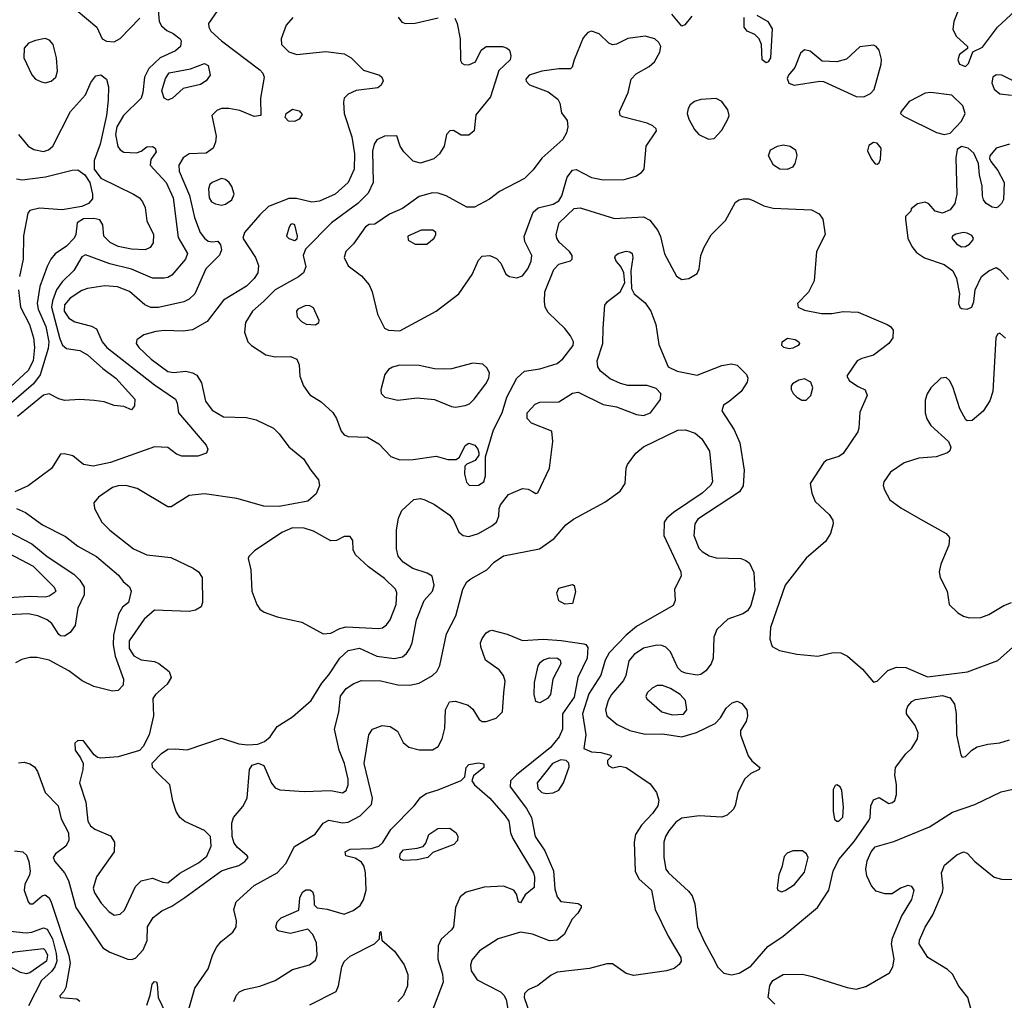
# Model space of a CAD drawing. Extents: x 1173029 to 1307123, y 522559 to 678521.
# Tile 495 of 623: x 1237661 to 1242798, y 627081 to 632194. Entities that reach past the tile are written whole.
import ezdxf

# ---------------------------------------------------------------- set-up
doc = ezdxf.new("R2010")
doc.units = 0

msp = doc.modelspace()

# ---------------------------------------------------------------- linework, layer by layer
at = {"layer": '0CON10XD'}
for points in [[(1242595, 631950), (1242610.8, 631965), (1242633.6, 632026.4), (1242685, 632051.5), (1242763.3, 632155), (1242878.3, 632261.7), (1242835, 632315.6), (1242799.3, 632395), (1242755, 632425.3), (1242695, 632440.8), (1242655, 632436.4), (1242609.8, 632410.2), (1242571.6, 632355), (1242562.2, 632255), (1242534.7, 632185), (1242529.6, 632145), (1242547.6, 632107.6), (1242606.7, 632055), (1242606.4, 632043.6), (1242565, 632013.3), (1242555.8, 631985), (1242565, 631962), (1242595, 631950)], [(1238709.4, 632265), (1238647.1, 632175), (1238648.2, 632155), (1238659.1, 632135), (1238715, 632083.9), (1238915, 631933.5), (1238930.4, 631915), (1238936.6, 631895), (1238917.5, 631785), (1238918.8, 631695), (1238885, 631690), (1238810.2, 631720.2), (1238752, 631732), (1238715, 631730.9), (1238689.4, 631720.6), (1238663.1, 631695), (1238686.2, 631586.2), (1238683.6, 631555), (1238670.5, 631525), (1238635, 631498.7), (1238545, 631495.5), (1238515, 631473.8), (1238492.1, 631435), (1238492.9, 631405), (1238546.7, 631276.7), (1238572.8, 631162.8), (1238603.8, 631085), (1238625, 631055.6), (1238645, 631040), (1238665, 631035.8), (1238695, 631040), (1238709.3, 631020.7), (1238714.2, 630995), (1238704.4, 630965.6), (1238632.7, 630895), (1238574.5, 630765), (1238545, 630737.5), (1238517, 630723), (1238385, 630693.3), (1238345, 630694), (1238315, 630707.8), (1238235, 630777.3), (1238171.9, 630801.9), (1238105, 630806.6), (1238015, 630792.8), (1237985, 630781.8), (1237925, 630742.4), (1237895, 630707.5), (1237893.9, 630675), (1237918.2, 630638.2), (1237949.2, 630619.2), (1238036.5, 630596.5), (1238061.8, 630581.8), (1238092.1, 630515), (1238115.4, 630485), (1238365, 630289.7), (1238473.8, 630215), (1238483.8, 630195), (1238490, 630145), (1238635, 629976), (1238642.9, 629955), (1238635.4, 629934.6), (1238591.1, 629918.9), (1238508, 629918), (1238478.9, 629928.9), (1238435, 629964.3), (1238365, 629966.5), (1238135, 629884.6), (1238045, 629866.9), (1237995, 629874.2), (1237939.4, 629919.4), (1237895, 629930.8), (1237875, 629928), (1237826.6, 629853.4), (1237706.5, 629763.5), (1237636.8, 629733.2)], [(1238384, 632245), (1238389.2, 632185), (1238401.7, 632161.7), (1238428.3, 632138.3), (1238462.6, 632122.6), (1238499.2, 632095), (1238504.2, 632084.2), (1238500, 632055), (1238475, 632031.4), (1238394, 631995), (1238335, 631939.2), (1238312.7, 631895), (1238304.4, 631815), (1238294.3, 631785), (1238202.5, 631695), (1238168.9, 631635), (1238162.1, 631595), (1238173.3, 631533.3), (1238185, 631516), (1238205, 631504), (1238270.7, 631499.3), (1238295, 631508.8), (1238325, 631531.2), (1238353.6, 631533.6), (1238367.5, 631525), (1238373.3, 631505), (1238346, 631465), (1238342, 631435), (1238425.3, 631345), (1238461.7, 631265), (1238487.7, 631057.7), (1238537.7, 630975), (1238527.1, 630945), (1238455, 630861.5), (1238435, 630849.6), (1238415, 630846.8), (1238355, 630846.6), (1238245, 630892.7), (1238132, 630922), (1238005, 630968.2), (1237985, 630958.1), (1237943.2, 630886.8), (1237882.6, 630827.4), (1237853.5, 630786.5), (1237832.2, 630727.8), (1237827.6, 630695), (1237870.7, 630530.7), (1237885, 630496.4), (1237905, 630480.4), (1237975, 630469.6), (1238015, 630447.3), (1238095.2, 630375.2), (1238162.5, 630325), (1238261.4, 630215), (1238259.7, 630180.3), (1238245, 630160), (1238205, 630177.1), (1238155, 630183.1), (1238101.7, 630201.7), (1238049.1, 630209.1), (1237975, 630214.2), (1237895, 630208.8), (1237865, 630217.1), (1237815, 630242.8), (1237785, 630237.1), (1237650.3, 630125)], [(1237955.5, 632245), (1238064.5, 632155), (1238092.5, 632095), (1238115, 632082.5), (1238155, 632079.6), (1238185, 632095.4), (1238287.9, 632202.1)], [(1239086.9, 632205), (1239051.8, 632165), (1239025.4, 632095), (1239027.9, 632065), (1239065, 632026.7), (1239107.6, 632012.4), (1239257.8, 632027.8), (1239355, 632017.1), (1239390, 631995), (1239455, 631931.9), (1239538, 631905), (1239550.8, 631895), (1239557.1, 631875), (1239547.4, 631852.6), (1239530.3, 631839.7), (1239417.5, 631825), (1239374.5, 631805.5), (1239354.3, 631785), (1239350, 631765), (1239353.5, 631705), (1239394, 631584), (1239408.7, 631495), (1239405.7, 631415), (1239375, 631344.5), (1239308.1, 631285), (1239225, 631248.2), (1239185, 631242.7), (1239105, 631262.6), (1239065, 631262.6), (1238960.3, 631219.7), (1238913.5, 631176.5), (1238833.9, 631085), (1238825.3, 631055), (1238892.1, 630955), (1238906.8, 630913.2), (1238903.5, 630875), (1238885, 630845.6), (1238845, 630804.5), (1238725, 630731.5), (1238639.1, 630620.9), (1238562.7, 630577.3), (1238515, 630570.5), (1238416.5, 630573.5), (1238371.5, 630568.5), (1238308.8, 630551.2), (1238272.9, 630525), (1238268.9, 630505), (1238282.2, 630485), (1238347.5, 630425), (1238435, 630360.7), (1238464.6, 630355.4), (1238528.3, 630361.7), (1238563.4, 630353.4), (1238585, 630340.6), (1238610.2, 630300.2), (1238630.8, 630205), (1238665, 630157.5), (1238725, 630123.3), (1238845, 630119.2), (1238895, 630108.6), (1238985.8, 630065), (1239015.3, 630035.3), (1239066.2, 629966.2), (1239142.9, 629905), (1239180, 629845), (1239220, 629795), (1239225.6, 629765), (1239207.3, 629722.7), (1239165, 629684.5), (1239015, 629656), (1238935, 629657.5), (1238795, 629698), (1238625, 629722.7), (1238545, 629713.3), (1238452.5, 629655), (1238435, 629654.2), (1238275, 629750), (1238215.3, 629765.3), (1238175, 629763.9), (1238145, 629754.6), (1238072.5, 629705), (1238048.6, 629675), (1238051.9, 629645), (1238090, 629575), (1238131.9, 629531.9), (1238256, 629436), (1238325, 629403.8), (1238450.1, 629390.1), (1238566.9, 629335), (1238594.7, 629314.7), (1238612.9, 629285), (1238615.8, 629155), (1238607.4, 629132.6), (1238578.8, 629115), (1238545, 629108.2), (1238365, 629116), (1238311.6, 629068.4), (1238232.3, 628955), (1238232.9, 628915), (1238256.7, 628876.7), (1238295, 628856.7), (1238365, 628848), (1238388, 628838), (1238440.8, 628795), (1238452.5, 628765), (1238430.2, 628729.8), (1238369.4, 628675), (1238356.5, 628655), (1238359.5, 628565), (1238337.1, 628465), (1238306.1, 628403.9), (1238286.8, 628383.2), (1238175, 628350.8), (1238084.3, 628344.3), (1238067.5, 628347.5), (1238050.3, 628360.3), (1237995, 628433.8), (1237965, 628436.2), (1237948.3, 628421.7), (1237950.8, 628385), (1237979.2, 628345), (1237991.9, 628315), (1237990.5, 628285), (1237973.2, 628215), (1238007.3, 628115), (1238016.5, 628015), (1238031.2, 627991.2), (1238052.6, 627972.6), (1238135, 627938), (1238155.8, 627905), (1238154.5, 627855.5), (1238062.5, 627725), (1238044.6, 627665), (1238051.7, 627641.7), (1238086.9, 627586.9), (1238126.5, 627545), (1238155, 627524.6), (1238185, 627530), (1238208.8, 627551.2), (1238265, 627673.8), (1238295, 627704.2), (1238355, 627717.5), (1238407.6, 627697.6), (1238435, 627694.4), (1238496.4, 627743.6), (1238595, 627798.2), (1238637, 627833), (1238660.4, 627885), (1238657.3, 627935), (1238625, 627966.2), (1238523.2, 628013.2), (1238497.1, 628035), (1238478.6, 628065), (1238459.7, 628119.7), (1238444.4, 628205), (1238384.3, 628264.3), (1238353.6, 628295), (1238353, 628317), (1238401.2, 628368.8), (1238435, 628390), (1238473.2, 628393.2), (1238535, 628386.9), (1238715, 628447.5), (1238805, 628418.8), (1238852.5, 628412.5), (1238903.9, 628416.1), (1238939, 628431), (1238967.5, 628455), (1239005, 628509.4), (1239085, 628558.6), (1239181.8, 628645), (1239237.9, 628735), (1239275, 628777.8), (1239332.3, 628865), (1239375, 628905.6), (1239435, 628917.5), (1239525.3, 628875.3), (1239615, 628863.2), (1239657.9, 628872.1), (1239680.2, 628889.8), (1239697.5, 628915), (1239709.1, 628945), (1239730.8, 629065), (1239771.2, 629165), (1239814.3, 629215), (1239824, 629245), (1239813, 629293), (1239787.5, 629307.5), (1239712.2, 629332.2), (1239662.5, 629365), (1239636.1, 629396.1), (1239627.7, 629435), (1239627.9, 629535), (1239637.8, 629595), (1239655.8, 629635), (1239717, 629693), (1239752.7, 629697.3), (1239775, 629690.8), (1239825, 629665.8), (1239905, 629610), (1239925.4, 629585), (1239952.1, 629522.1), (1239975, 629505.5), (1240005, 629500), (1240055, 629515.4), (1240125.3, 629554.7), (1240148.6, 629575), (1240161.4, 629605), (1240162.9, 629645), (1240170, 629665), (1240211.7, 629718.3), (1240285, 629750.6), (1240315, 629745.8), (1240336.7, 629733.3), (1240355, 629723.8), (1240365, 629727.5), (1240425.6, 629855), (1240442.5, 629995), (1240438.3, 630048.3), (1240330.8, 630090.8), (1240308.8, 630115), (1240308.8, 630145), (1240350.9, 630189.1), (1240375, 630199.2), (1240475, 630202), (1240545, 630247.1), (1240575, 630252), (1240705, 630188), (1240775, 630175.6), (1240880, 630135), (1240915, 630130.4), (1240952.5, 630145), (1241005, 630213.3), (1241005.8, 630245), (1240981.3, 630271.3), (1240935, 630286.5), (1240835, 630287.1), (1240796.6, 630296.6), (1240741.8, 630321.8), (1240692.1, 630362.1), (1240678.1, 630385), (1240674.5, 630415), (1240702.9, 630505), (1240704.6, 630585), (1240714.5, 630705.5), (1240728.8, 630725), (1240793.8, 630775), (1240818.3, 630821.7), (1240813.8, 630875), (1240797.3, 630907.3), (1240773.8, 630935), (1240766.7, 630955), (1240770, 630965), (1240784.1, 630975.9), (1240825, 630988), (1240845, 630983.8), (1240856, 630975), (1240860, 630955), (1240850, 630885), (1240852.7, 630792.7), (1240867.5, 630765), (1240925, 630717.1), (1240953.9, 630673.9), (1240979.6, 630605), (1240995, 630501.2), (1241044, 630385), (1241092, 630362), (1241195, 630341.4), (1241325, 630391.5), (1241375, 630400), (1241405, 630393.3), (1241453.3, 630345), (1241459.5, 630325), (1241457.5, 630305), (1241425, 630255.7), (1241363, 630203), (1241333.3, 630185), (1241324, 630155), (1241389.4, 630055), (1241418, 629988), (1241440.6, 629845), (1241436.1, 629763.9), (1241417.3, 629732.7), (1241199.7, 629590.3), (1241183.8, 629565), (1241178.5, 629505), (1241205, 629438.6), (1241221.5, 629421.5), (1241258.9, 629398.9), (1241295, 629388.5), (1241424.4, 629384.4), (1241450, 629375), (1241469.7, 629359.7), (1241491.7, 629311.7), (1241497.5, 629217.5), (1241475, 629140), (1241458.9, 629111.1), (1241434.3, 629095.7), (1241355, 629068.6), (1241299.2, 629015), (1241282.9, 628975), (1241278.6, 628865), (1241268.6, 628835), (1241240.7, 628799.3), (1241215, 628780.5), (1241195, 628776.4), (1241135, 628786.1), (1241114.8, 628794.8), (1241095, 628814.6), (1241057.3, 628897.3), (1241032.1, 628922.1), (1241011.3, 628931.3), (1240985, 628933.4), (1240915, 628917.5), (1240866.6, 628883.4), (1240838.7, 628851.3), (1240823.9, 628775), (1240811.8, 628748.2), (1240749.2, 628675), (1240730.8, 628645), (1240716.9, 628595), (1240725.4, 628565), (1240779, 628519), (1240845, 628488.4), (1240925, 628469.6), (1241015, 628469.7), (1241115.3, 628454.7), (1241192.9, 628477.1), (1241289.2, 628525), (1241316.8, 628553.2), (1241346.5, 628605), (1241377.8, 628632.2), (1241405, 628640.6), (1241429.3, 628629.3), (1241454.4, 628595), (1241457.8, 628565), (1241451.4, 628535), (1241422.7, 628487.3), (1241422, 628465), (1241462.5, 628355), (1241480.2, 628330.2), (1241523.3, 628295), (1241520, 628285), (1241475, 628264.4), (1241443.3, 628235), (1241407.6, 628162.4), (1241394.2, 628095), (1241384.3, 628075.7), (1241353, 628047), (1241325, 628035.7), (1241206.2, 628043.8), (1241115, 628030.4), (1241085, 628010), (1241048.5, 627965), (1241030.5, 627935), (1241021.5, 627905), (1241021.1, 627825), (1241032.9, 627765), (1241045.8, 627745), (1241150.6, 627650.6), (1241170.6, 627625), (1241183.6, 627585), (1241197.3, 627465), (1241233.4, 627383.4), (1241277.7, 627305), (1241304.1, 627254.1), (1241335, 627223.3), (1241375, 627213.1), (1241415, 627223.3), (1241475, 627258.9), (1241565, 627361.8), (1241645.3, 627414.7), (1241824.5, 627565), (1241882.9, 627655), (1241905.4, 627755), (1241934.3, 627815.7), (1242015, 627908.5), (1242092.1, 628017.9), (1242098.9, 628035), (1242101.1, 628095), (1242115, 628126.2), (1242145, 628138.8), (1242195, 628108), (1242215, 628112), (1242226.6, 628123.4), (1242235.6, 628155), (1242235.6, 628205.6), (1242227.1, 628255), (1242230, 628295), (1242285, 628365.8), (1242316, 628395)], [(1239636.8, 632206.8), (1239655, 632182), (1239675, 632174.4), (1239725, 632176.9), (1239845, 632204)], [(1239932.2, 632202.2), (1239944.5, 632175), (1239960, 632095), (1239961.4, 631981.4), (1239968.1, 631968.1), (1239980.5, 631960.5), (1240005, 631959.5), (1240039.2, 631975), (1240068.8, 632035), (1240095, 632054), (1240180, 632055), (1240205, 632046.2), (1240216.2, 632035), (1240224.2, 632005), (1240220, 631985), (1240160.9, 631929.1), (1240117.7, 631792.3), (1240042, 631698), (1240032.5, 631615), (1240005, 631592.7), (1239965, 631592.2)], [(1241168.1, 632211.9), (1241131.7, 632168.3), (1241115, 632160.8), (1241063.3, 632223.3)], [(1241507, 632217), (1241565, 632184.2), (1241586.9, 632146.9), (1241577.8, 631995), (1241567.1, 631975), (1241555, 631970), (1241535.8, 631985.8), (1241531.4, 632065), (1241520, 632095), (1241496.6, 632116.6), (1241456.7, 632135), (1241441.2, 632155), (1241441.2, 632205)], [(1239645, 630572.5), (1239835, 630673.8), (1239953.3, 630765), (1240022.5, 630865), (1240055, 630941.2), (1240075, 630961.4), (1240115, 630964.3), (1240149.1, 630949.1), (1240171.2, 630925), (1240197.7, 630867.7), (1240217.5, 630855), (1240255, 630847.5), (1240285, 630859.2), (1240312.5, 630895), (1240330, 630935), (1240332.9, 630965), (1240297.2, 631037.2), (1240293.4, 631063.4), (1240339.5, 631190.5), (1240367.2, 631212.8), (1240445, 631233.2), (1240475, 631249.6), (1240490.3, 631275), (1240517.3, 631372.7), (1240545, 631408.8), (1240565, 631413.8), (1240645, 631371.1), (1240705, 631359.6), (1240815, 631361.8), (1240875, 631378.9), (1240905, 631398.1), (1240918.5, 631415), (1240930, 631535), (1240984, 631615), (1240982, 631625), (1240965, 631641.4), (1240935, 631654.4), (1240807, 631687), (1240793.8, 631695), (1240790, 631715), (1240836, 631815), (1240852, 631885), (1240878.3, 631911.7), (1240945, 631950), (1240973.1, 631975), (1241000.6, 632025), (1241005.5, 632055), (1240996.7, 632075), (1240975.7, 632095), (1240925, 632108.4), (1240835, 632095.4), (1240775, 632066.7), (1240755, 632063.1), (1240735, 632072.2), (1240685, 632120.4), (1240645, 632134.6), (1240625, 632127.1), (1240600.5, 632099.5), (1240554.6, 631985.4), (1240543.6, 631946.4), (1240535, 631937.5), (1240475, 631938.5), (1240386.2, 631925), (1240319.2, 631905), (1240301.4, 631885), (1240303.8, 631873.8), (1240320.8, 631855), (1240418.3, 631818.3), (1240469.5, 631779.5), (1240479.3, 631759.3), (1240488.3, 631708.3), (1240517.8, 631667.8), (1240520.9, 631635), (1240515, 631604), (1240495, 631570), (1240385, 631471.4), (1240339.4, 631410.6), (1240295, 631365.7), (1240165, 631298.1), (1240112.4, 631257.6), (1240035, 631216.7), (1239995, 631216.5), (1239886.6, 631276.6), (1239845, 631290), (1239815, 631292.1), (1239745, 631272.7), (1239659.4, 631210.6), (1239590.4, 631179.6), (1239515, 631127.5), (1239485, 631126.2), (1239465, 631113.8), (1239403.1, 631025), (1239363.1, 630985), (1239354.5, 630955), (1239375, 630910), (1239445, 630858.6), (1239485, 630811.4), (1239500, 630775), (1239528.2, 630658.2), (1239565, 630586.2), (1239585, 630576.2), (1239645, 630572.5)], [(1237795, 631865.6), (1237825, 631872.9), (1237850, 631895), (1237859.2, 631925), (1237854.3, 631995), (1237835.4, 632065.4), (1237817.6, 632087.6), (1237795, 632095.6), (1237743.9, 632086.1), (1237708, 632072), (1237684.2, 632045), (1237682.9, 631995), (1237725, 631906.2), (1237744, 631885), (1237775, 631869.4), (1237795, 631865.6)], [(1242065, 631792), (1242100.5, 631809.5), (1242119.7, 631830.3), (1242155, 631962.5), (1242157, 631987), (1242144.6, 632034.6), (1242129.2, 632055), (1242115, 632061.9), (1242045, 632053.3), (1241975, 631988.8), (1241925, 631973.8), (1241847.7, 631977.7), (1241785, 632030), (1241755, 632037.1), (1241735, 632020), (1241704.7, 631945.3), (1241671.9, 631905), (1241665, 631887.5), (1241673.7, 631863.7), (1241702.4, 631852.4), (1241835, 631874.2), (1241855, 631872.5), (1242025, 631794.3), (1242065, 631792)], [(1238435, 631774.5), (1238414.3, 631785), (1238403, 631823), (1238422.4, 631887.6), (1238442.1, 631917.9), (1238551.7, 631938.3), (1238625, 631966), (1238645, 631956.2), (1238655.8, 631905), (1238633.8, 631875), (1238604.4, 631855.6), (1238513.7, 631836.3), (1238458.6, 631785), (1238435, 631774.5)], [(1237655.4, 631595), (1237705.6, 631535), (1237735, 631516.7), (1237785, 631506.7), (1237812, 631515), (1237834.3, 631535), (1237926.9, 631715), (1238005, 631803.1), (1238033.1, 631866.9), (1238059.1, 631900.9), (1238085, 631907.1), (1238113.5, 631883.5), (1238124.6, 631844.6), (1238123.8, 631773.8), (1238114.5, 631695), (1238080.5, 631545), (1238049.1, 631460.9), (1238049.5, 631415), (1238085, 631367.7), (1238255.8, 631285), (1238285.7, 631265), (1238302.9, 631245), (1238316.9, 631215), (1238324.4, 631145), (1238359.6, 631075), (1238358.4, 631031.6), (1238342.8, 631007.2), (1238315.4, 630994.6), (1238245, 630997.1), (1238175, 631011.6), (1238133.2, 631033.2), (1238100.4, 631065), (1238094.5, 631125), (1238079.9, 631149.9), (1238048.4, 631158.4), (1237995, 631155.7), (1237961.8, 631135), (1237954.7, 631075), (1237945.9, 631055), (1237905, 631013.1), (1237846.5, 630973.5), (1237824.1, 630945.9), (1237805, 630908), (1237766.5, 630803.5), (1237752.5, 630715), (1237757.7, 630685), (1237798.5, 630595), (1237813.2, 630515), (1237809.7, 630480.3), (1237767.8, 630342.2), (1237734.2, 630295), (1237595.2, 630175)], [(1242845, 631875.8), (1242785, 631905.4), (1242755, 631906.4), (1242738.6, 631895), (1242733.5, 631865), (1242745, 631832.5), (1242775, 631807.5), (1242835, 631800)], [(1241255, 631572), (1241285, 631574), (1241325, 631618), (1241355.6, 631675), (1241363.3, 631695), (1241355.6, 631725), (1241325, 631767.5), (1241295, 631783.1), (1241215, 631778.2), (1241181.7, 631768.3), (1241159.1, 631750.9), (1241148.2, 631731.8), (1241143.8, 631705), (1241152.3, 631675), (1241182.4, 631622.4), (1241205, 631595.7), (1241255, 631572)], [(1242485, 631595.7), (1242515, 631602), (1242574.7, 631665.3), (1242594.6, 631705), (1242581.9, 631745), (1242525, 631801.4), (1242415, 631814.6), (1242385, 631810.9), (1242302.1, 631767.9), (1242260, 631715), (1242257.5, 631705), (1242271.7, 631691.7), (1242445, 631605.6), (1242485, 631595.7)], [(1239095, 631663.1), (1239064.5, 631664.5), (1239047.1, 631685), (1239052.5, 631705), (1239085, 631726.9), (1239119.2, 631719.2), (1239135, 631700), (1239119.2, 631675), (1239095, 631663.1)], [(1239965, 631592.2), (1239925, 631617.1), (1239905, 631614), (1239888, 631595), (1239876, 631535), (1239852, 631495), (1239821.3, 631468.7), (1239753, 631447), (1239715, 631457.1), (1239665.4, 631505.4), (1239645.7, 631535), (1239628.3, 631588.3), (1239565, 631587.1), (1239525, 631567.8), (1239510, 631545), (1239501.8, 631508.2), (1239504.7, 631345), (1239479.5, 631290.5), (1239426.2, 631235), (1239288.5, 631135), (1239152, 630998), (1239140, 630965), (1239154.3, 630905), (1239142.9, 630875), (1239116.7, 630853.3), (1238995, 630785.3), (1238935, 630726), (1238875.5, 630675), (1238839.5, 630615), (1238834.4, 630565), (1238852.5, 630515), (1238870, 630495), (1238946.2, 630446.2), (1238995, 630436.4), (1239075, 630438.9), (1239107.5, 630425), (1239119.4, 630395), (1239122.9, 630335), (1239142.5, 630285), (1239175, 630238.8), (1239235, 630202), (1239295.5, 630145.5), (1239314.3, 630115), (1239338.6, 630048.6), (1239355, 630030), (1239375, 630020.6), (1239476.6, 630016.6), (1239535, 629982), (1239597, 629917), (1239645, 629900), (1239715, 629901.8), (1239835, 629918.5), (1239895, 629900.6), (1239939.2, 629900.8), (1239956.2, 629913.8), (1239985, 629973.8), (1240005, 629985.8), (1240036.2, 629975), (1240051.2, 629955), (1240056.1, 629936.1), (1240056, 629924), (1240037.5, 629895), (1239993.9, 629876.1), (1239984, 629866), (1239982, 629825), (1239992.1, 629782.1), (1240007.5, 629765), (1240055, 629766.9), (1240082.5, 629785), (1240090.8, 629815), (1240091.2, 629915), (1240134.1, 630055), (1240179.3, 630145), (1240203.2, 630226.8), (1240255, 630324.5), (1240295, 630360.8), (1240375, 630373.4), (1240465, 630400.9), (1240495, 630426.7), (1240549.1, 630495), (1240550, 630515), (1240535.3, 630545.3), (1240505, 630584.4), (1240418, 630668), (1240403.1, 630695), (1240398.9, 630725), (1240401.3, 630775), (1240448.6, 630891.4), (1240475, 630919.6), (1240535, 630936.2), (1240544.2, 630945.8), (1240544.3, 630964.3), (1240530.6, 630985), (1240476.2, 631035), (1240463.1, 631055), (1240459.6, 631075), (1240475.4, 631135), (1240555, 631209.3), (1240585, 631213.4), (1240765, 631157.1), (1240915, 631166.5), (1240949.7, 631149.7), (1240990.4, 631095), (1241004.2, 631064.2), (1241025, 630973.8), (1241087.6, 630857.6), (1241115, 630840), (1241152.5, 630845), (1241195, 630870), (1241205.6, 630895), (1241215.4, 630964.6), (1241231.7, 631008.3), (1241268.3, 631071.7), (1241343.2, 631146.8), (1241395, 631243.3), (1241414.2, 631255.8), (1241435, 631260), (1241465, 631260), (1241488.3, 631251.7), (1241543.6, 631223.6), (1241592, 631212), (1241792.7, 631202.7), (1241831.7, 631181.7), (1241852, 631155), (1241864.3, 631075), (1241818.8, 630985), (1241806.8, 630833.2), (1241776.8, 630773.2), (1241720, 630715), (1241722, 630695), (1241755, 630679.1), (1241845, 630662.2), (1241897.9, 630662.1), (1241957, 630673), (1242035, 630669.5), (1242186.7, 630605), (1242205, 630593.8), (1242218, 630575), (1242215.8, 630535), (1242195.8, 630505), (1242115, 630445.6), (1242055, 630428.5), (1242030, 630415), (1241981.2, 630345), (1241976.7, 630335), (1241990.5, 630310.5), (1242035, 630282), (1242072.5, 630265), (1242083.3, 630235), (1242045, 630147.5), (1242040, 630065), (1242033.3, 630045), (1241957.7, 629932.3), (1241935, 629917.5), (1241872.1, 629897.9), (1241856, 629885), (1241785.5, 629775), (1241793.5, 629725), (1241811.5, 629681.5), (1241884.7, 629614.7), (1241904.4, 629585), (1241905.6, 629565), (1241892.1, 629515), (1241866.1, 629473.9), (1241764.1, 629385.9), (1241655.4, 629245), (1241578.9, 629025), (1241574.6, 628964.6), (1241586.5, 628926.5), (1241625, 628904.4), (1241715, 628886.2), (1241824.6, 628875.4), (1241905.3, 628894.7), (1241945, 628892.8), (1241980, 628875), (1242057.8, 628807.8), (1242115, 628739.2), (1242135, 628745.8), (1242190, 628800), (1242235, 628818.6), (1242285, 628815.6), (1242397.7, 628767.7), (1242606.9, 628793.1), (1242765, 628852.5), (1242856, 628935)], [(1241665, 631413.1), (1241626.7, 631415), (1241594, 631435), (1241568, 631485), (1241578.8, 631515), (1241614.6, 631535.4), (1241645, 631542.5), (1241681.2, 631535), (1241708.6, 631515), (1241715.7, 631485.7), (1241705.4, 631444.6), (1241692.5, 631425), (1241665, 631413.1)], [(1242135, 631441.2), (1242145, 631447.5), (1242152.3, 631467.7), (1242156.2, 631525), (1242135, 631551.2), (1242115, 631553.8), (1242091.2, 631538.8), (1242085, 631510), (1242105, 631466.7), (1242125, 631443.3), (1242135, 631441.2)], [(1242825, 631545.8), (1242755.9, 631524.1), (1242722.5, 631485), (1242720.7, 631470.7), (1242727.5, 631455), (1242765, 631407.5), (1242797.1, 631345), (1242793.6, 631256.4), (1242782.9, 631235), (1242765, 631217.5), (1242755, 631212.9), (1242735, 631216), (1242703.3, 631235), (1242690, 631255), (1242683.8, 631275), (1242683, 631327), (1242668, 631385), (1242664.2, 631444.2), (1242639.1, 631499.1), (1242610, 631525), (1242575, 631533.8), (1242553.1, 631516.9), (1242545.5, 631474.5), (1242550, 631285), (1242540, 631235), (1242515, 631202.1), (1242475, 631184.6), (1242438, 631195), (1242405, 631234.2), (1242385, 631242.5), (1242346.1, 631233.9), (1242311.7, 631208.3), (1242310, 631195), (1242282.5, 631167.5), (1242282.5, 631155), (1242295.5, 631055), (1242315, 631012), (1242340.6, 630980.6), (1242382.2, 630952.2), (1242485, 630918.4), (1242528.9, 630885), (1242549.6, 630845), (1242564.4, 630765), (1242559.4, 630715), (1242565.6, 630695.6), (1242575, 630689.2), (1242605, 630684.4), (1242628.8, 630695), (1242640, 630725), (1242646.2, 630785), (1242680, 630855), (1242718, 630885), (1242755, 630902.9), (1242775, 630890.8), (1242820.1, 630840.1)], [(1237644.5, 631364.5), (1237675, 631360), (1237795.3, 631375.3), (1237935, 631410), (1237965, 631410.6), (1238002, 631385), (1238027.6, 631345), (1238041.9, 631285), (1238040.9, 631260.9), (1238021.1, 631235), (1237985, 631220.2), (1237882.8, 631202.8), (1237765, 631211.1), (1237715, 631198.8), (1237703.9, 631186.1), (1237681.9, 631068.1), (1237678.9, 630945), (1237660, 630855)], [(1238715, 631227.8), (1238735, 631232.2), (1238768, 631255), (1238780, 631285), (1238768, 631325), (1238754.2, 631345), (1238735, 631361.4), (1238715, 631365.6), (1238665, 631345.8), (1238654, 631335), (1238647.3, 631312.7), (1238649.4, 631265), (1238662, 631245), (1238683.8, 631233.8), (1238715, 631227.8)], [(1239095, 631043.3), (1239108.8, 631051.2), (1239110, 631065), (1239096.2, 631125), (1239085, 631130), (1239075, 631126.2), (1239065, 631107.5), (1239053.3, 631065), (1239065, 631053.8), (1239095, 631043.3)], [(1239785, 631023.8), (1239823.3, 631055), (1239832.5, 631075), (1239832.5, 631085), (1239817, 631097), (1239756.1, 631096.1), (1239686.2, 631065), (1239688.8, 631045), (1239725, 631024.3), (1239785, 631023.8)], [(1242575, 631010), (1242595, 631011.9), (1242615.9, 631024.1), (1242634.4, 631045), (1242636.9, 631055), (1242628.6, 631068.6), (1242605, 631081.5), (1242585, 631083.9), (1242545, 631076), (1242528.6, 631065), (1242524.6, 631054.6), (1242548.6, 631025), (1242575, 631010)], [(1237655.8, 630785), (1237666.1, 630695), (1237713, 630605), (1237734.3, 630535), (1237739.3, 630485), (1237732.4, 630415), (1237705, 630365.3), (1237543.5, 630216.5)], [(1239205, 630604), (1239222.5, 630615), (1239223.3, 630625), (1239195, 630691.2), (1239175, 630702.5), (1239155, 630704.2), (1239113.3, 630685), (1239106.4, 630673.6), (1239108.8, 630645), (1239130.9, 630620.9), (1239155.9, 630605.9), (1239205, 630604)], [(1242803.9, 630533.9), (1242775, 630560), (1242762.5, 630555), (1242754.3, 630535.7), (1242738.5, 630255), (1242723.1, 630206.9), (1242687.4, 630152.6), (1242630, 630105), (1242605, 630102.5), (1242597, 630107), (1242565.5, 630165.5), (1242529.1, 630279.1), (1242512.1, 630312.1), (1242495, 630328.8), (1242466.7, 630325), (1242415, 630274), (1242395, 630243.8), (1242385, 630210), (1242385.5, 630145), (1242393.8, 630113.8), (1242415, 630078.8), (1242507.5, 629995), (1242520, 629965), (1242513.6, 629946.4), (1242502.5, 629935), (1242442.5, 629915), (1242352.8, 629907.2), (1242275, 629882.9), (1242205, 629834.3), (1242169.4, 629785), (1242166.9, 629765), (1242172.6, 629742.6), (1242200.2, 629690.2), (1242258.3, 629648.3), (1242360.5, 629589.5), (1242494.2, 629515), (1242513.1, 629495), (1242508.9, 629455), (1242466.7, 629355), (1242458.2, 629315), (1242463.5, 629285), (1242500, 629215), (1242511.1, 629145), (1242555, 629101.2), (1242585, 629083.8), (1242615, 629076.2), (1242675, 629077.1), (1242717.6, 629092.4), (1242795, 629139.2), (1242835, 629155.8)], [(1241675, 630478.5), (1241648.8, 630485), (1241638, 630495), (1241640, 630515), (1241666.8, 630533.2), (1241707.4, 630527.4), (1241726.2, 630515), (1241730, 630505), (1241723.3, 630495), (1241695, 630481.5), (1241675, 630478.5)], [(1239935, 630174.4), (1239985, 630181.9), (1240008.3, 630191.7), (1240033.1, 630215), (1240093.5, 630295), (1240108.9, 630325), (1240112.1, 630352.1), (1240099.1, 630379.1), (1240077.9, 630397.9), (1240025, 630403.3), (1239915, 630373.9), (1239875, 630372.1), (1239825, 630374.5), (1239745, 630391.1), (1239645, 630393.1), (1239606.9, 630383.1), (1239585, 630370), (1239566, 630345), (1239546.2, 630265), (1239546.7, 630245), (1239565.8, 630225.8), (1239635, 630209.6), (1239735, 630222.5), (1239825, 630214.5), (1239915, 630176.7), (1239935, 630174.4)], [(1241741.2, 630211.2), (1241765, 630211.2), (1241788, 630235), (1241800, 630275), (1241788.8, 630305), (1241755, 630321.4), (1241725.7, 630314.3), (1241693.3, 630295), (1241686.7, 630285), (1241686.4, 630266.4), (1241696.7, 630245), (1241715, 630226.7), (1241741.2, 630211.2)], [(1237655, 628319.2), (1237685, 628322.1), (1237715, 628314.6), (1237738.5, 628298.5), (1237755, 628274.3), (1237794.7, 628164.7), (1237861.4, 628095), (1237878.2, 628028.2), (1237915.2, 627955), (1237917.5, 627915), (1237902.7, 627885), (1237848, 627845), (1237835.8, 627825), (1237844.2, 627805), (1237894.5, 627745), (1237916.4, 627706.4), (1237954.8, 627564.8), (1238095.5, 627355.5), (1238132.2, 627332.2), (1238225, 627295.5), (1238245, 627293.3), (1238265, 627301.5), (1238305.9, 627345), (1238326.4, 627393.6), (1238328.4, 627465), (1238357.1, 627512.9), (1238402.6, 627547.4), (1238455, 627571.6), (1238523.7, 627616.3), (1238715, 627756.2), (1238751.2, 627768.8), (1238805.4, 627784.6), (1238836, 627805), (1238853.3, 627825), (1238848.8, 627835), (1238797.2, 627877.2), (1238780.6, 627900.6), (1238770.2, 627935), (1238768.2, 628005), (1238776.2, 628035), (1238825, 628092.2), (1238848.5, 628135), (1238861.1, 628285), (1238875, 628306.8), (1238905, 628316.9), (1238935, 628305.4), (1238975, 628212.5), (1238995, 628189.4), (1239018, 628178), (1239145, 628170.7), (1239285, 628174.6), (1239345, 628163.3), (1239365, 628174.3), (1239375.8, 628205), (1239374.7, 628235), (1239356.8, 628315), (1239327.7, 628385), (1239304.3, 628495), (1239325.9, 628584.1), (1239335, 628667.1), (1239365, 628707.3), (1239405, 628732.7), (1239445, 628748.5), (1239545, 628746.9), (1239634.5, 628725.5), (1239696.1, 628723.9), (1239745, 628734.6), (1239815.7, 628774.3), (1239837.3, 628795), (1239853.7, 628826.3), (1239888.4, 628991.6), (1239936.3, 629085), (1239973.7, 629225), (1239995, 629262.5), (1240015, 629279.6), (1240098.8, 629325), (1240136.7, 629365), (1240185, 629398.6), (1240372.5, 629435), (1240450.3, 629489.7), (1240510.2, 629559.8), (1240550.9, 629589.1), (1240715, 629678.5), (1240794.2, 629735.8), (1240819.6, 629775), (1240825.4, 629855), (1240832.7, 629875), (1240875.9, 629934.1), (1240915, 629966.5), (1241095, 630053.8), (1241135, 630056.2), (1241185, 630037.5), (1241219.4, 630009.4), (1241260.4, 629945), (1241275.4, 629785.4), (1241264.6, 629765), (1241222.1, 629725), (1241072.9, 629625), (1241038.2, 629595), (1241024.4, 629575), (1241022.5, 629505), (1241110.6, 629315), (1241113.1, 629295), (1241104.3, 629275), (1241077.5, 629225), (1241080.8, 629165), (1241070.9, 629139.1), (1240879.7, 629030.3), (1240825, 628984.6), (1240737.4, 628892.6), (1240716.7, 628855), (1240694, 628776), (1240631.5, 628678.5), (1240598, 628575), (1240614.6, 628465), (1240603.8, 628393.8), (1240645, 628376.2), (1240693.6, 628373.6), (1240745, 628360), (1240748.3, 628351.7), (1240728.3, 628331.7), (1240727.5, 628315), (1240735, 628303.3), (1240755, 628294), (1240795, 628302), (1240825, 628295.8), (1240950.1, 628210.1), (1240984.4, 628164.4), (1240996.6, 628125), (1240990.3, 628095), (1240962.9, 628055), (1240905, 627993.8), (1240873.5, 627945), (1240867.6, 627905), (1240871.6, 627755), (1240891.5, 627715), (1240957.5, 627655), (1240976.5, 627555), (1241043.8, 627415), (1241111.1, 627305), (1241111.9, 627285), (1241102.6, 627267.4), (1241075, 627247.8), (1241035, 627234.6), (1240865, 627210), (1240825, 627221.5), (1240755, 627270.6), (1240725, 627271.9), (1240635, 627246.1), (1240465, 627227.3), (1240435, 627212.9), (1240365, 627158.6), (1240315, 627136), (1240295, 627116.7), (1240293.5, 627095), (1240321.4, 627015)], [(1237644.2, 629645), (1237692, 629625), (1237780.4, 629560.4), (1237899.8, 629499.8), (1237965, 629448.9), (1238062.9, 629395), (1238177.2, 629297.2), (1238201.2, 629265), (1238235, 629236.2), (1238242.5, 629215), (1238228.8, 629155), (1238198.3, 629131.7), (1238177.5, 629095), (1238150.4, 628985), (1238148.9, 628935), (1238159.7, 628875), (1238203.8, 628755), (1238201.1, 628725), (1238175, 628695.7), (1238145, 628692.2), (1238047.4, 628717.4), (1237986.7, 628746.7), (1237918.2, 628798.2), (1237815, 628855.3), (1237752.2, 628867.8), (1237715, 628868.2), (1237672.1, 628857.9), (1237639.7, 628840.3)], [(1237605, 629524.7), (1237725, 629460.9), (1237805, 629394.7), (1237943.5, 629303.5), (1237975, 629271.5), (1237998, 629235), (1237997.3, 629195), (1237965.4, 629125), (1237950.4, 629035), (1237925, 628998.9), (1237895, 628980), (1237875, 628980.9), (1237865, 628987.8), (1237828.5, 629045), (1237805.2, 629065.2), (1237755.9, 629085.9), (1237705, 629096.6), (1237605, 629091.6)], [(1239245, 628991.5), (1239285, 628994.6), (1239331, 629019), (1239365, 629028.9), (1239535, 629020), (1239555, 629023.8), (1239575, 629038.5), (1239595, 629065.6), (1239625.3, 629144.7), (1239628.5, 629205), (1239621.5, 629225), (1239565, 629280), (1239480.6, 629340.6), (1239414.1, 629404.1), (1239400.7, 629430.7), (1239399.3, 629479.3), (1239385, 629498.8), (1239355, 629500), (1239315, 629478), (1239285, 629476.9), (1239195, 629528), (1239145, 629542.7), (1239085, 629544.7), (1239029.7, 629520.3), (1238886, 629425), (1238856.7, 629395), (1238853.8, 629385), (1238868.1, 629325), (1238872.7, 629215), (1238898.5, 629145), (1238915, 629121.4), (1238936, 629105), (1239005, 629080), (1239132.7, 629052.7), (1239245, 628991.5)], [(1237602.7, 629412.7), (1237731.5, 629345), (1237841.1, 629235), (1237849.4, 629215), (1237841.9, 629205), (1237815, 629188.2), (1237795, 629183.4), (1237715, 629187.5), (1237545, 629175.6)], [(1240505, 629146.2), (1240475, 629163.3), (1240463.3, 629205), (1240475, 629230.8), (1240545, 629248.8), (1240555, 629243.3), (1240561.7, 629211.7), (1240545, 629150), (1240505, 629146.2)], [(1238543.3, 627035), (1238575.7, 627145), (1238644.4, 627245.6), (1238669.5, 627320.5), (1238689.8, 627360.2), (1238711.7, 627388.3), (1238772.8, 627437.2), (1238791.5, 627465), (1238792.5, 627495), (1238778, 627555), (1238790.9, 627595), (1238885, 627679.1), (1239004.1, 627745.9), (1239050, 627795), (1239095, 627883.8), (1239202.4, 627947.6), (1239245.5, 628004.5), (1239275, 628021.1), (1239345, 628006.6), (1239375, 628010.3), (1239437.4, 628042.6), (1239497.2, 628102.8), (1239501.2, 628135), (1239458.2, 628315), (1239483.1, 628465), (1239502, 628495), (1239553.2, 628513.2), (1239595, 628509.4), (1239632, 628485), (1239662, 628425), (1239691.5, 628401.5), (1239745, 628386.5), (1239815, 628386.5), (1239844.7, 628405.3), (1239866.2, 628445), (1239879.8, 628500.2), (1239883.5, 628595), (1239903.2, 628636.8), (1239935, 628641.4), (1240000.3, 628620.3), (1240025, 628600), (1240058, 628545), (1240075, 628535.6), (1240095.6, 628535.6), (1240146.9, 628553.1), (1240181.1, 628585), (1240187.5, 628685), (1240194.4, 628745), (1240185.4, 628775.4), (1240163.7, 628803.7), (1240092, 628855), (1240068, 628925), (1240066.2, 628945), (1240075, 628967.5), (1240095, 628996.7), (1240111.7, 629008.3), (1240125, 629011.2), (1240205, 628990.8), (1240285, 628956.9), (1240395, 628963.9), (1240486.7, 628956.7), (1240605, 628940), (1240615.8, 628935.8), (1240625, 628920), (1240621.5, 628865), (1240572.6, 628765), (1240555, 628662.2), (1240494.1, 628575), (1240493.5, 628495), (1240476.4, 628455), (1240429.9, 628400.1), (1240252.7, 628257.3), (1240221.8, 628225), (1240220.4, 628195), (1240305, 628081.2), (1240332.1, 628035), (1240350.3, 627935), (1240400.4, 627860.4), (1240446.1, 627756.1), (1240453, 627663), (1240465, 627620), (1240485, 627597.1), (1240575, 627586.2), (1240590, 627575), (1240590, 627565), (1240573.8, 627535), (1240544, 627505), (1240502.5, 627425), (1240465, 627394.2), (1240425, 627390.8), (1240336.3, 627426.3), (1240275, 627436.1), (1240157.6, 627402.4), (1240060.1, 627339.9), (1240019.5, 627290.5), (1240013.6, 627265), (1240016.5, 627235), (1240047.9, 627187.9), (1240105, 627158.7), (1240169.1, 627125), (1240187.7, 627107.7), (1240200, 627085), (1240213.8, 627005)], [(1240375, 628632.9), (1240355, 628640), (1240344.6, 628675), (1240347.6, 628737.6), (1240366.7, 628825), (1240378.6, 628845), (1240395, 628856.9), (1240425, 628866.8), (1240467.5, 628865), (1240481.5, 628855), (1240485.4, 628835), (1240443.6, 628756.4), (1240430.6, 628675), (1240415, 628654.4), (1240375, 628632.9)], [(1241065, 628569.6), (1241125, 628573.8), (1241141.9, 628595), (1241134.4, 628645), (1241106.5, 628675), (1241056.7, 628706.7), (1241015, 628722.7), (1240988, 628722), (1240961.1, 628708.9), (1240935.4, 628684.6), (1240928.9, 628665), (1240932.7, 628652.7), (1241011.9, 628585), (1241065, 628569.6)], [(1242316, 628395), (1242346.1, 628443.9), (1242348.5, 628475), (1242333.2, 628513.2), (1242288.5, 628575), (1242287.7, 628595), (1242295.3, 628614.7), (1242315, 628640), (1242335, 628650), (1242475, 628670.4), (1242515, 628657.8), (1242538.5, 628625), (1242546.9, 628576.9), (1242548.5, 628465), (1242570.7, 628360.7), (1242578.3, 628348.3), (1242595, 628352.5), (1242628, 628385), (1242657.2, 628402.8), (1242713, 628417), (1242775, 628423.5), (1242825, 628439.4)], [(1240408.6, 628158.6), (1240445, 628163.2), (1240475, 628176.2), (1240499.2, 628215), (1240527.7, 628297.7), (1240526.9, 628316.9), (1240511.8, 628331.8), (1240485, 628335.8), (1240440.7, 628315), (1240361.2, 628215), (1240365.4, 628185.4), (1240385, 628165.5), (1240408.6, 628158.6)], [(1238778.2, 627075), (1238792.1, 627107.9), (1238808.6, 627125), (1238835, 627137.9), (1238915, 627155.5), (1238995, 627184.4), (1239085, 627242), (1239173.2, 627266.8), (1239205, 627291.2), (1239212.7, 627317.3), (1239210.3, 627380.3), (1239191.2, 627425), (1239165, 627452.5), (1239075, 627428.8), (1239015, 627441.2), (1239005, 627446.7), (1238998, 627465), (1239005, 627490), (1239025, 627511.2), (1239118.3, 627551.7), (1239123.8, 627615), (1239136.7, 627645), (1239155, 627656.9), (1239175, 627657.1), (1239188.3, 627648.3), (1239196.2, 627625), (1239198.3, 627578.3), (1239213, 627563), (1239265, 627555.7), (1239355, 627529.6), (1239401, 627549), (1239438.5, 627575), (1239455.8, 627604.2), (1239469.7, 627655), (1239465.3, 627745.3), (1239458.9, 627778.9), (1239445, 627802), (1239411.7, 627821.7), (1239363.3, 627835), (1239360, 627855), (1239385, 627870), (1239495, 627872.9), (1239535, 627885.6), (1239555.6, 627904.4), (1239597.8, 627972.2), (1239718.9, 628095), (1239751.8, 628138.2), (1239781.4, 628158.6), (1239845, 628177.7), (1239965, 628227.5), (1239983, 628247), (1239991.5, 628295), (1240005, 628311.1), (1240055, 628320), (1240083.6, 628313.6), (1240083.3, 628295), (1240028.6, 628251.4), (1240020.8, 628225), (1240034.4, 628205), (1240114.6, 628135), (1240195, 628043.3), (1240212.7, 628015), (1240216.2, 627993.8), (1240221.2, 627955), (1240233.8, 627925), (1240342.1, 627745), (1240347.2, 627722.8), (1240345, 627670), (1240298.1, 627631.9), (1240275, 627590), (1240264.1, 627594.1), (1240253.8, 627635), (1240238.8, 627655), (1240185, 627675.4), (1240085, 627670.4), (1239991.2, 627645), (1239959.5, 627620.5), (1239935.4, 627564.6), (1239924.3, 627465), (1239915, 627449.2), (1239860.7, 627399.3), (1239844.4, 627365), (1239842.5, 627295), (1239866.9, 627216.9), (1239871.1, 627175), (1239809.2, 627015)], [(1241600.2, 627060.2), (1241566.2, 627095), (1241575, 627157.5), (1241590, 627185), (1241645, 627216.5), (1241745, 627218.2), (1241796, 627206), (1241977.6, 627147.6), (1242025, 627140), (1242075, 627152.9), (1242198.8, 627225), (1242216, 627255), (1242224.3, 627295), (1242209.5, 627375), (1242214.5, 627405), (1242261.7, 627518.3), (1242315, 627606.2), (1242328.5, 627655), (1242315, 627674.3), (1242295, 627678.9), (1242256.2, 627665), (1242213, 627637), (1242175, 627636.7), (1242130.1, 627650.1), (1242105, 627678.2), (1242080.2, 627730.2), (1242075.7, 627765), (1242082.2, 627807.8), (1242103.1, 627855), (1242125, 627880.8), (1242221.7, 627908.3), (1242407.5, 627985), (1242527.7, 628062.3), (1242645, 628102.3), (1242781.9, 628168.1), (1242905, 628196.5)], [(1241935, 628014.4), (1241955, 628036.7), (1241959.4, 628089.4), (1241950.6, 628175), (1241942, 628195), (1241925, 628204), (1241915, 628201.2), (1241905, 628180), (1241905.6, 628065), (1241912.2, 628025), (1241924.6, 628014.6), (1241935, 628014.4)], [(1239665, 627810.8), (1239650, 627815), (1239644.3, 627825), (1239646, 627845), (1239663.8, 627865), (1239735.9, 627874.1), (1239766.1, 627883.9), (1239779.5, 627900.5), (1239795.8, 627945), (1239842.6, 627977.4), (1239905, 627978.6), (1239937.8, 627955), (1239946.7, 627935), (1239945.7, 627915), (1239926.6, 627893.4), (1239817.5, 627852.5), (1239790, 627825), (1239735, 627814.3), (1239665, 627810.8)], [(1237635, 627860.8), (1237677.5, 627855), (1237697.2, 627837.2), (1237709.1, 627805), (1237715.4, 627754.6), (1237712.2, 627735), (1237688.9, 627685), (1237685.4, 627655), (1237705, 627594.2), (1237715, 627584.3), (1237730, 627585), (1237778, 627625), (1237795, 627630.6), (1237814.7, 627614.7), (1237825, 627592.5), (1237917.3, 627315), (1237925.3, 627275), (1237902.7, 627147.3), (1237892.5, 627127.5), (1237870, 627105), (1237872.5, 627095), (1237959.5, 627089.5), (1237975.9, 627075.9)], [(1241635, 627646.7), (1241655, 627653.8), (1241703.3, 627685), (1241755, 627750), (1241774.3, 627825), (1241765.4, 627845.4), (1241745, 627860), (1241695, 627860.8), (1241665, 627848.8), (1241649.7, 627830.3), (1241638, 627775), (1241622, 627735), (1241613.3, 627665), (1241617.5, 627655), (1241635, 627646.7)], [(1242627.5, 627025), (1242607.9, 627095), (1242560.9, 627155), (1242527.6, 627217.6), (1242501.8, 627241.8), (1242398.5, 627305), (1242354.1, 627375), (1242355.9, 627395), (1242385, 627462.9), (1242426, 627526), (1242476.2, 627645), (1242479.6, 627665), (1242470, 627745), (1242486.9, 627785), (1242551.1, 627838.9), (1242586.1, 627856.1), (1242605, 627848), (1242644.7, 627804.7), (1242745, 627722.5), (1242783.2, 627713.2), (1242845, 627710.6)], [(1237611.5, 627441.5), (1237695, 627433.5), (1237725, 627437), (1237785, 627459.2), (1237805, 627451.2), (1237832.1, 627402.1), (1237852.2, 627325), (1237854.7, 627285.3), (1237844.9, 627255.1), (1237828, 627232), (1237775, 627183.7), (1237707.4, 627052.6)], [(1239175, 627057.8), (1239312.4, 627127.6), (1239323.8, 627156.2), (1239342.9, 627255), (1239355, 627283.1), (1239385, 627311.5), (1239512, 627375), (1239538.3, 627401.7), (1239540, 627435), (1239545, 627440), (1239550, 627395), (1239616.9, 627336.9), (1239666.6, 627266.6), (1239686.9, 627215), (1239683.9, 627156.1), (1239663.3, 627106.7), (1239635, 627072.9)], [(1237695, 627219.7), (1237666.2, 627226.2), (1237615, 627254.6), (1237582.5, 627285), (1237580.6, 627305), (1237598.1, 627321.9), (1237635, 627334.1), (1237785, 627350.4), (1237795, 627342.9), (1237806.5, 627316.5), (1237801.9, 627285), (1237715, 627223.6), (1237695, 627219.7)], [(1238324.4, 627055.6), (1238342.3, 627107.7), (1238352.5, 627165), (1238365, 627180), (1238375, 627176.7), (1238378.8, 627165), (1238383.8, 627095), (1238422.5, 627015)]]:
    msp.add_lwpolyline(points, dxfattribs=at)

doc.saveas('drawing.dxf')
